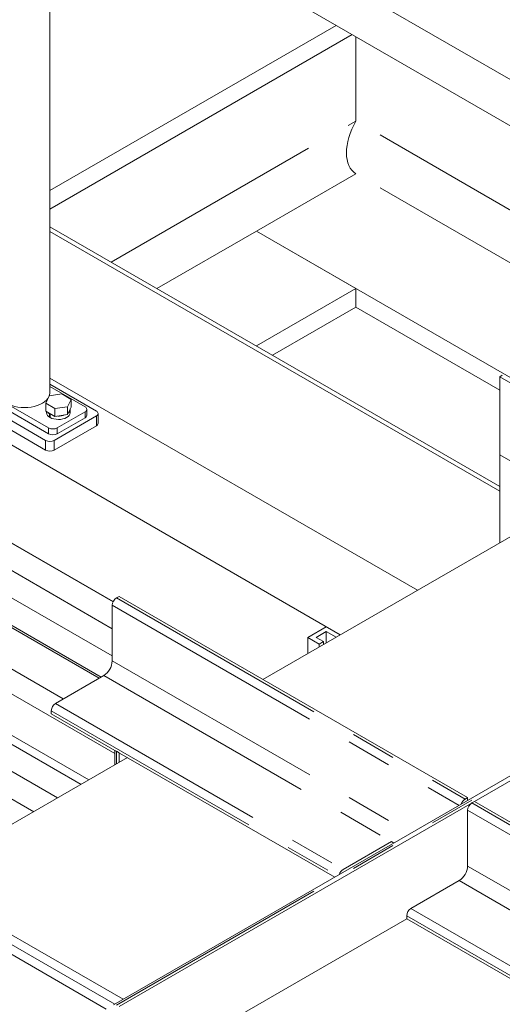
# Model space of a CAD drawing. Header units: millimetres. Extents: x 450 to 25135, y 150 to 17673.
# Tile 325 of 463: x 17672 to 18075, y 12076 to 12899. Entities that reach past the tile are written whole.
import ezdxf

# ---------------------------------------------------------------- set-up
doc = ezdxf.new("R2010")
doc.units = ezdxf.units.MM
doc.linetypes.add('SLD-Centrada-doble', pattern=[12.7, 6.35, -1.27, 1.27, -1.27, 1.27, -1.27])
doc.linetypes.add('SLD-Continua', pattern=[0])
doc.layers.add('COTAS', color=1, linetype='SLD-Continua')
doc.layers.add('OCULTA', color=8, linetype='SLD-Continua')

msp = doc.modelspace()

# ---------------------------------------------------------------- linework, layer by layer
at = {"color": 7, "linetype": 'SLD-Continua', "lineweight": 18, "ltscale": 30}
for p, q in [((17750.05, 12412.85), (17421.66, 12602.37)), ((17411.66, 12585.05), (17749.32, 12390.17)), ((17749.32, 12367.56), (17382.06, 12579.52)), ((17372.06, 12562.2), (17740, 12349.85)), ((17738.45, 12348.96), (17376.82, 12557.67)), ((17751.39, 12285.99), (17331.56, 12528.29)), ((17365.31, 12529.68), (17708.45, 12331.64)), ((17325.61, 12497.09), (17729.66, 12263.89)), ((17703.72, 12248.92), (17491.63, 12371.33)), ((17521.23, 12376.86), (17723.32, 12260.23)), ((17481.63, 12354.01), (17683.72, 12237.37))]:
    msp.add_line(p, q, dxfattribs=at)
at = {"layer": 'COTAS', "linetype": 'SLD-Continua', "lineweight": 18, "ltscale": 30}
for p, q in [((17928.22, 12391.96), (17912.66, 12382.98)), ((17919.73, 12382.98), (17928.22, 12387.87)), ((17939.89, 12385.22), (17928.22, 12391.96)), ((17928.22, 12387.87), (17936.35, 12383.18)), ((17928.22, 12387.87), (17928.22, 12378.49)), ((17922.21, 12377.47), (17912.66, 12382.98)), ((17912.66, 12382.98), (17912.66, 12369.51)), ((17925.74, 12379.51), (17919.73, 12382.98)), ((17922.21, 12377.47), (17925.74, 12379.51)), ((17922.21, 12377.47), (17922.21, 12375.02)), ((17925.74, 12379.51), (17925.74, 12377.06))]:
    msp.add_line(p, q, dxfattribs=at)
at = {"layer": 'OCULTA', "linetype": 'SLD-Continua', "lineweight": 18, "ltscale": 30}
for p, q in [((18138.12, 12816.81), (17696.71, 13071.56)), ((17680.02, 13042.63), (18138.12, 12778.24)), ((17697.1, 12587.31), (17697.1, 13032.78)), ((17697.1, 12756.45), (17936.49, 12894.61)), ((17697.1, 12756.45), (17936.49, 12894.61)), ((17697.1, 12756.45), (17936.49, 12894.61)), ((17697.1, 12740.94), (17949.93, 12886.86)), ((17697.1, 12740.94), (17949.93, 12886.86)), ((17697.1, 12740.94), (17949.93, 12886.86)), ((17952.97, 12885.1), (17952.97, 12814.64)), ((17952.97, 12885.1), (17952.97, 12814.64)), ((17952.97, 12885.1), (17952.97, 12814.64)), ((17952.97, 12770.55), (17869.88, 12722.6)), ((17952.97, 12770.55), (17869.88, 12722.6)), ((17952.97, 12770.55), (17869.88, 12722.6)), ((17697.1, 12726.27), (18073.17, 12509.22)), ((17697.1, 12722.19), (18073.17, 12505.14)), ((18138.12, 12567.79), (17869.88, 12722.6)), ((18138.12, 12567.79), (17869.88, 12722.6)), ((18138.12, 12567.79), (17869.88, 12722.6)), ((17952.97, 12674.65), (17869.88, 12722.6)), ((17952.97, 12674.65), (17869.88, 12722.6)), ((17952.97, 12674.65), (17869.88, 12722.6)), ((17869.76, 12626.62), (17952.97, 12674.65)), ((17869.76, 12626.62), (17952.97, 12674.65)), ((17869.76, 12626.62), (17952.97, 12674.65)), ((17952.97, 12674.65), (17952.97, 12659.13)), ((17952.97, 12674.65), (17952.97, 12659.13)), ((17952.97, 12674.65), (17952.97, 12659.13)), ((17883.2, 12618.87), (17952.97, 12659.13)), ((17883.2, 12618.87), (17952.97, 12659.13)), ((17883.2, 12618.87), (17952.97, 12659.13)), ((18073.17, 12589.76), (17952.97, 12659.13)), ((18073.17, 12589.76), (17952.97, 12659.13)), ((18073.17, 12589.76), (17952.97, 12659.13)), ((17939.89, 12385.22), (17496.88, 12640.9)), ((17939.89, 12385.22), (17496.88, 12640.9)), ((17939.89, 12385.22), (17496.88, 12640.9)), ((18004.3, 12422.4), (17697.1, 12599.7)), ((18662.52, 12602.41), (17750.35, 12075.96)), ((17754.98, 12074.48), (18667.14, 12600.94)), ((18075.29, 12602.16), (18073.17, 12600.94)), ((18073.17, 12600.94), (18073.17, 12535.61)), ((18073.17, 12600.94), (18364.5, 12432.8)), ((17750.15, 12413.06), (17428.35, 12598.78)), ((17750.15, 12413.06), (17428.35, 12598.78)), ((17750.15, 12413.06), (17428.35, 12598.78)), ((17615.91, 12592.61), (17693.69, 12547.72)), ((17625.46, 12598.94), (17696.17, 12558.13)), ((17625.46, 12594.04), (17696.17, 12553.23)), ((17736.12, 12572.21), (17697.1, 12594.73)), ((17726.57, 12575.68), (17697.1, 12592.69)), ((17615.91, 12584.44), (17693.69, 12539.55)), ((17693.7, 12578.74), (17696.54, 12584.85)), ((17696.54, 12584.85), (17707.14, 12586.49)), ((17707.14, 12586.49), (17714.9, 12582.01)), ((17701.46, 12574.26), (17693.7, 12578.74)), ((17693.7, 12572.2), (17693.7, 12578.74)), ((17712.06, 12575.9), (17701.46, 12574.26)), ((17714.9, 12582.01), (17712.06, 12575.9)), ((17712.06, 12569.37), (17712.06, 12575.9)), ((17714.9, 12575.48), (17712.06, 12569.37)), ((17714.9, 12575.48), (17714.9, 12582.01)), ((17701.46, 12567.73), (17693.7, 12572.2)), ((17694.3, 12571.86), (17694.3, 12570.98)), ((17697.02, 12569.89), (17697.37, 12570.09)), ((17697.02, 12569.89), (17697.02, 12567.03)), ((17697.44, 12567.27), (17697.02, 12567.03)), ((17697.44, 12569.64), (17697.79, 12569.84)), ((17697.44, 12569.64), (17697.44, 12566.78)), ((17700.76, 12547.72), (17736.12, 12568.12)), ((17701.46, 12567.73), (17701.46, 12574.26)), ((17712.06, 12569.37), (17701.46, 12567.73)), ((17703.24, 12558.13), (17726.57, 12571.6)), ((17703.24, 12553.23), (17726.57, 12566.7)), ((17714.3, 12570.98), (17714.3, 12573.84)), ((17728.04, 12568.74), (17728.04, 12573.64)), ((17737.58, 12562), (17737.58, 12570.17)), ((17700.76, 12539.55), (17736.12, 12559.96)), ((18073.17, 12535.61), (18309.97, 12398.94)), ((18073.17, 12462.15), (18073.17, 12535.61)), ((18073.17, 12535.61), (18129.74, 12502.96)), ((18136.81, 12498.88), (17875.21, 12347.9)), ((17752.85, 12416.07), (17754.98, 12417.29)), ((17754.98, 12417.29), (18046.3, 12249.15)), ((17749.32, 12363.39), (17749.32, 12409.94)), ((17701.94, 12327.88), (17742.25, 12351.15)), ((17698.41, 12319.31), (17698.41, 12321.76)), ((17698.41, 12319.31), (17935.21, 12182.64)), ((17751.39, 12288.73), (17751.39, 12276.43)), ((17752.85, 12287.89), (17754.98, 12286.66)), ((17754.98, 12278.5), (17754.98, 12286.66)), ((17762.05, 12282.58), (17585.27, 12180.56)), ((18044.18, 12247.93), (18046.3, 12249.15)), ((18046.3, 12249.15), (18046.3, 12246.76)), ((18049.84, 12244.66), (18051.96, 12245.89)), ((18051.96, 12245.89), (18370.16, 12062.24)), ((18046.3, 12238.54), (18046.3, 12191.99)), ((17942.36, 12189.13), (17982.66, 12212.39)), ((17984.71, 12211.21), (17982.66, 12212.39)), ((17585.27, 12180.56), (17758.43, 12080.62)), ((18039.23, 12179.74), (17998.93, 12156.48)), ((17585.27, 12172.39), (17751.36, 12076.53)), ((17585.27, 12172.39), (17751.36, 12076.53)), ((17578.2, 12168.31), (17744.31, 12072.44)), ((17754.98, 12009.15), (17995.39, 12147.91)), ((17995.39, 12150.36), (17995.39, 12147.91)), ((17995.39, 12147.91), (18256.99, 11996.93))]:
    msp.add_line(p, q, dxfattribs=at)
at = {"layer": 'OCULTA', "linetype": 'SLD-Centrada-doble', "lineweight": 18, "ltscale": 30}
for p, q in [((17748.48, 12696.62), (17952.97, 12814.64)), ((17748.48, 12696.62), (17952.97, 12814.64)), ((17748.48, 12696.62), (17952.97, 12814.64)), ((18138.12, 12707.78), (17952.97, 12814.64)), ((18138.12, 12707.78), (17952.97, 12814.64)), ((18138.12, 12707.78), (17952.97, 12814.64)), ((18138.12, 12663.69), (17952.97, 12770.55)), ((18138.12, 12663.69), (17952.97, 12770.55)), ((18138.12, 12663.69), (17952.97, 12770.55)), ((17786.67, 12674.58), (17869.88, 12722.6)), ((17786.67, 12674.58), (17869.88, 12722.6)), ((17786.67, 12674.58), (17869.88, 12722.6)), ((17752.85, 12075.71), (18665.02, 12602.16)), ((17726.57, 12566.7), (17726.57, 12571.6)), ((17736.12, 12559.96), (17736.12, 12568.12)), ((17696.17, 12553.23), (17696.17, 12558.13)), ((17703.24, 12558.13), (17703.24, 12553.23)), ((17693.69, 12539.55), (17693.69, 12547.72)), ((17700.76, 12547.72), (17700.76, 12539.55)), ((17752.85, 12416.07), (18044.18, 12247.93)), ((17749.32, 12409.94), (18039.18, 12242.65)), ((17749.32, 12363.39), (17998.85, 12219.38)), ((17742.25, 12351.15), (17982.66, 12212.39)), ((17701.94, 12327.88), (17942.36, 12189.13)), ((17698.41, 12321.76), (17937.33, 12183.87)), ((17752.85, 12277.28), (17752.85, 12287.89)), ((18046.3, 12238.54), (18360.96, 12056.93)), ((18049.84, 12244.66), (18368.04, 12061.02)), ((18046.3, 12191.99), (18320.64, 12033.66)), ((18039.23, 12179.74), (18306.49, 12025.5)), ((17998.93, 12156.48), (18266.19, 12002.23)), ((17995.39, 12150.36), (18259.11, 11998.15))]:
    msp.add_line(p, q, dxfattribs=at)
at = {"layer": 'OCULTA', "linetype": 'SLD-Continua', "lineweight": 18, "ltscale": 30, "flags": 128}
for points in [[(17654.93, 12587.31), (17655.11, 12585.72), (17655.65, 12584.16), (17656.54, 12582.65), (17657.76, 12581.22), (17659.29, 12579.9), (17661.11, 12578.7), (17663.18, 12577.66), (17665.47, 12576.77), (17667.95, 12576.07), (17670.56, 12575.56), (17673.26, 12575.24), (17676.02, 12575.14), (17678.77, 12575.24), (17681.47, 12575.56), (17684.08, 12576.07), (17686.56, 12576.77), (17688.85, 12577.66), (17690.92, 12578.7), (17692.74, 12579.9), (17694.27, 12581.22), (17695.49, 12582.65), (17695.58, 12582.77)], [(17696.67, 12584.87), (17696.92, 12585.72), (17697.1, 12587.31)], [(17697.02, 12569.89), (17695.86, 12570.74), (17695.37, 12571.24)], [(17714.3, 12570.98), (17714.28, 12570.62), (17713.98, 12569.55), (17713.35, 12568.52), (17712.39, 12567.59), (17711.14, 12566.77), (17709.65, 12566.11), (17707.97, 12565.62), (17706.16, 12565.31), (17704.29, 12565.21), (17702.41, 12565.32), (17700.61, 12565.62), (17698.93, 12566.12), (17697.44, 12566.78)], [(17699.79, 12568.69), (17698.93, 12568.97), (17697.44, 12569.64)]]:
    msp.add_lwpolyline(points, dxfattribs=at)
at = {"layer": 'OCULTA', "linetype": 'SLD-Continua', "lineweight": 18, "ltscale": 900}
for centre, radius, start, end in [((17725.8, 12573.64), 2.18, 290.77139, 69.22861), ((17698.98, 12571.29), 4.69, 183.73149, 245.2798), ((17704.39, 12583.88), 15.81, 267.66111, 289.92069), ((17710.13, 12573.98), 4.16, 307.59857, 2.5937), ((17725.54, 12568.99), 2.51, 294.36544, 354.30101), ((17735.35, 12570.17), 2.18, 290.77139, 69.22861), ((17735.08, 12562.25), 2.51, 294.36544, 354.30101), ((17699.7, 12564.95), 7.69, 242.61604, 297.38396), ((17699.7, 12560.05), 7.69, 242.61604, 297.38396), ((17697.23, 12554.55), 7.69, 242.61604, 297.38396), ((17697.23, 12546.38), 7.69, 242.61604, 297.38396), ((17756.99, 12409.59), 7.68, 122.60229, 177.39771), ((17733.97, 12364.09), 15.37, 302.60229, 357.39771), ((17706.08, 12321.41), 7.68, 122.60229, 177.39771), ((18048.36, 12241.42), 7.73, 122.69175, 163.02723), ((18053.98, 12238.19), 7.68, 122.60229, 177.39771), ((17946.53, 12182.63), 7.73, 122.69086, 162.73991), ((18030.95, 12192.69), 15.37, 302.60229, 357.39771), ((18003.07, 12150.01), 7.68, 122.60229, 177.39771)]:
    msp.add_arc(centre, radius, start, end, dxfattribs=at)
msp.add_ellipse((17972.06, 12803.62), major_axis=(19.09, 33.07), ratio=0.577299, start_param=1.57093, end_param=3.141726, dxfattribs=at)
msp.add_ellipse((17972.06, 12803.62), major_axis=(19.09, 33.07), ratio=0.577299, start_param=1.57093, end_param=3.141726, dxfattribs=at)
msp.add_ellipse((17972.06, 12803.62), major_axis=(19.09, 33.07), ratio=0.577299, start_param=1.57093, end_param=3.141726, dxfattribs=at)

doc.saveas('drawing.dxf')
